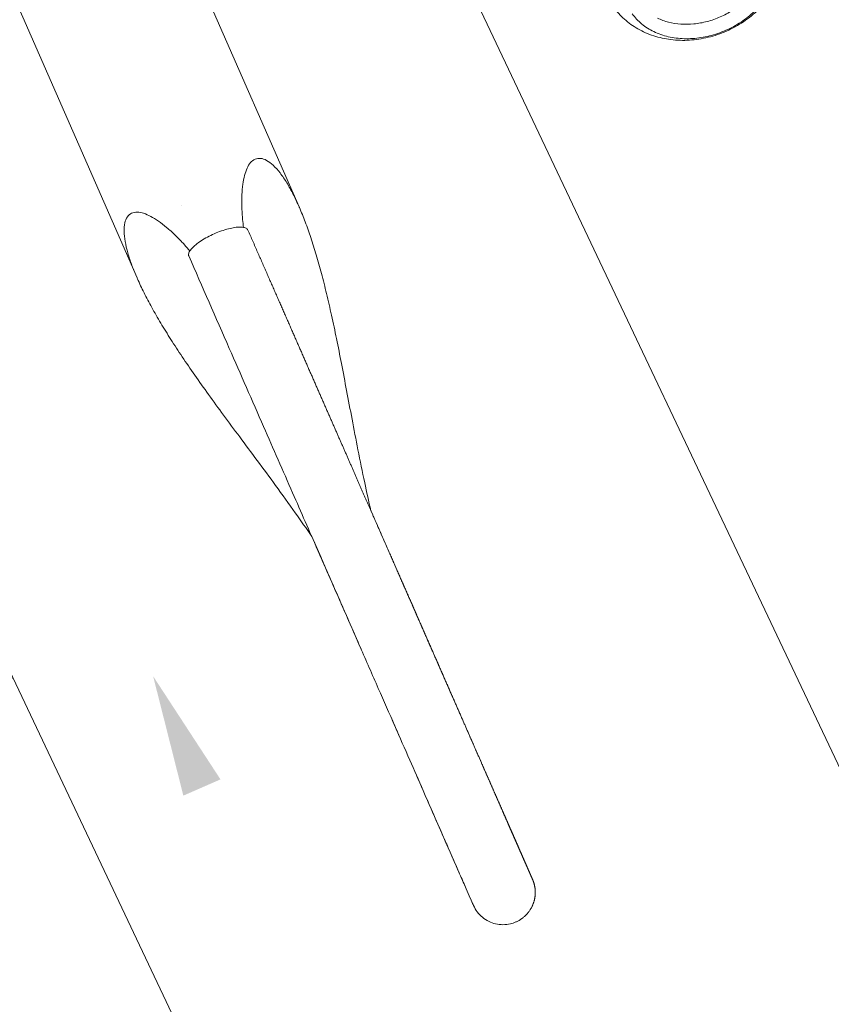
# Model space of a CAD drawing. Header units: metres. Extents: x 134157 to 138734, y 451157 to 455772.
# Tile 526 of 656: x 136622.014 to 136622.29, y 453802.396 to 453802.732. Entities that reach past the tile are written whole.
import ezdxf

# ---------------------------------------------------------------- set-up
doc = ezdxf.new("R2010")
doc.units = ezdxf.units.M
doc.layers.add('-DR-alg-hulplijnen', color=210, linetype='Continuous', plot=False)
doc.layers.add('-DR-nw-gr-arc-gras', color=7, linetype='Continuous', true_color=0xb5d5a4)
for name, color, linetype in [('-DR-nw-inr-fietsparkeren Tulip enkele beugel', 2, 'Continuous'), ('-DR-nw-maatvoering', 3, 'Continuous'), ('VELOPA-FIG25', 1, 'Continuous')]:
    doc.layers.add(name, color=color, linetype=linetype)
doc.layers.add('-DR-nw-vh-arc-sbs df bruinrood Broeder Alarmstraat', color=7, linetype='Continuous', lineweight=9, true_color=0xd8beb6)
doc.styles.add('2-5TXT', font='arial.ttf')
doc.styles.add('Drong', font='txt', dxfattribs={"height": 1.8})
doc.dimstyles.new('Drong', dxfattribs={"dimtxt": 1.8, "dimasz": 2.5, "dimexe": 0, "dimexo": 0, "dimgap": 0.9, "dimtad": 1, "dimzin": 0, "dimdsep": 46, "dimtxsty": 'Drong', "dimblk": 'dimblk-wit', "dimcen": 0, "dimse1": 1, "dimse2": 1, "dimclrd": 256, "dimclre": 1, "dimclrt": 7, "dimadec": 0, "dimazin": 0, "dimtfac": 1, "dimtmove": 0, "dimatfit": 3, "dimfxl": 1, "dimtolj": 1, "dimtzin": 0, "dimarcsym": 0})
doc.dimstyles.new('VELOPA-drukwerk', dxfattribs={"dimscale": 0, "dimtxt": 2.5, "dimasz": 2, "dimexe": 1, "dimexo": 1, "dimgap": 1, "dimtad": 1, "dimdec": 0, "dimdsep": 46, "dimtxsty": '2-5TXT', "dimcen": 8, "dimadec": 1, "dimazin": 0, "dimtfac": 1, "dimtdec": 0, "dimtmove": 0, "dimatfit": 3, "dimfxl": 1, "dimtolj": 1, "dimtzin": 0, "dimarcsym": 0})
pattern_1 = [(115.3356253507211, (136419.7180158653, 453326.2367068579), (-0.2236810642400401, -0.1059037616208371), [0.06, -0.187485]), (205.3356253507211, (136419.7180158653, 453326.2367068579), (0.1059037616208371, -0.22368106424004), [0.06, -0.187485])]

# ---------------------------------------------------------------- blocks, each defined once
blk = doc.blocks.new('*D482')
at = {"layer": '-DR-alg-hulplijnen', "color": 0, "lineweight": -2, "ltscale": 4, "transparency": 16777216}
for p, q in [((-1.268533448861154e-15, -770.7167233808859), (-1.92714493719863e-14, -1064.726652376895)), ((3625, -770.7167233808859), (3625, -1064.726652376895)), ((41.43344676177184, -1044.009928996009), (3583.566553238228, -1044.009928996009))]:
    blk.add_line(p, q, dxfattribs=at)
at = {"layer": '-DR-alg-hulplijnen', "color": 0, "ltscale": 4, "transparency": 16777216}
for points in [[(41.43344676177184, -1037.104354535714), (41.43344676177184, -1050.915503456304), (-1.800291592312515e-14, -1044.009928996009)], [(3583.566553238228, -1037.104354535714), (3583.566553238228, -1050.915503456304), (3625, -1044.009928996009)]]:
    blk.add_solid(points, dxfattribs=at)
at = {"layer": 'Defpoints', "color": 0, "ltscale": 4, "transparency": 16777216}
for p in [(0, -750), (3625, -750), (3625, -1044.009928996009)]:
    blk.add_point(p, dxfattribs=at)
at = {"layer": '-DR-alg-hulplijnen', "color": 0, "ltscale": 4, "transparency": 16777216, "insert": (1812.5, -996.8320429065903), "char_height": 51.79180845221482, "attachment_point": 5, "style": '2-5TXT'}
blk.add_mtext('\\A1;3625', dxfattribs=at)
blk = doc.blocks.new('*D481')
at = {"layer": '-DR-alg-hulplijnen', "color": 0, "lineweight": -2, "ltscale": 4, "transparency": 16777216}
for p, q in [((3645.716723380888, 3.331503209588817e-15), (4009.119275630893, 6.177109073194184e-14)), ((3988.402552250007, -41.4334467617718), (3988.402552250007, -708.5665532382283)), ((3645.716723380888, -750.0000000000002), (4009.119275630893, -750.0000000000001))]:
    blk.add_line(p, q, dxfattribs=at)
at = {"layer": '-DR-alg-hulplijnen', "color": 0, "ltscale": 4, "transparency": 16777216}
for points in [[(3981.496977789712, -41.43344676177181), (3995.308126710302, -41.4334467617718), (3988.402552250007, 5.843958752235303e-14)], [(3981.496977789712, -708.5665532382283), (3995.308126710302, -708.5665532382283), (3988.402552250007, -750.0000000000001)]]:
    blk.add_solid(points, dxfattribs=at)
at = {"layer": 'Defpoints', "color": 0, "ltscale": 4, "transparency": 16777216}
for p in [(3625.000000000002, 0), (3625.000000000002, -750.0000000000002), (3988.402552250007, -750.0000000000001)]:
    blk.add_point(p, dxfattribs=at)
at = {"layer": '-DR-alg-hulplijnen', "color": 0, "ltscale": 4, "transparency": 16777216, "insert": (3941.242330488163, -375.0000000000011), "char_height": 51.79180845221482, "attachment_point": 5, "rotation": 90, "style": '2-5TXT'}
blk.add_mtext('\\A1;750', dxfattribs=at)
blk = doc.blocks.new('dimblk-wit')
at = {"color": 7}
blk.add_line((2.842170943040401e-14, -0.3333333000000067), (-2.842170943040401e-14, 0.3333333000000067), dxfattribs=at)
blk.add_solid([(0, 0), (-0.7999999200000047, 0.1999999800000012), (-0.7999999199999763, -0.1999999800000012)], dxfattribs=at)
blk = doc.blocks.new('*D634')
at = {"layer": '-DR-nw-maatvoering', "lineweight": -2, "transparency": 16777216}
blk.add_line((136616.4696596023, 453791.6460135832), (136622.2968280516, 453806.2631956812), dxfattribs=at)
at = {"layer": 'Defpoints', "color": 0, "transparency": 16777216}
for p in [(136622.4819835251, 453806.7276496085), (136622.889603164, 453806.5651512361), (136616.6921237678, 453791.0190612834)]:
    blk.add_point(p, dxfattribs=at)
at = {"layer": '-DR-nw-maatvoering', "lineweight": -2, "transparency": 16777216, "xscale": 0.5, "yscale": 0.5, "zscale": 0.5}
for p, rotation in [((136622.481983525, 453806.7276496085), 68.26520454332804), ((136616.2845041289, 453791.1815596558), 248.2652045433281)]:
    blk.add_blockref('dimblk-wit', p, dxfattribs=dict(at, rotation=rotation))
at = {"layer": '-DR-nw-maatvoering', "color": 7, "transparency": 16777216, "insert": (136619.0454071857, 453799.089283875), "char_height": 0.36, "attachment_point": 5, "rotation": 68.26520454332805, "style": 'Drong'}
blk.add_mtext('\\A1;16.75', dxfattribs=at)
blk = doc.blocks.new('Fietsenrek Tulip enkel')
at = {"layer": 'VELOPA-FIG25', "color": 252, "linetype": 'Continuous', "lineweight": 9}
for p, q in [((298.658684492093, -344.8499999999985), (630.2552322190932, -344.8499999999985)), ((309.4598630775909, -405.1499999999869), (630.2507963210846, -405.1499999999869))]:
    blk.add_line(p, q, dxfattribs=at)
for points, start_tangent, end_tangent in [([(623.1085956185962, -362.975236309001), (622.2150253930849, -362.6181009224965), (618.5377257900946, -360.9725926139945), (615.4324675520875, -359.2727979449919), (612.9078133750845, -357.5213157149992), (610.996451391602, -355.7188084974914), (609.7693030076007, -353.8682929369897), (609.3515709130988, -351.9886879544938), (609.8926333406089, -350.1718612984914), (611.419115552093, -348.5539733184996), (613.8862791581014, -347.1894561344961), (617.2304940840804, -346.1165101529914), (621.2275092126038, -345.3817202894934), (625.6913015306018, -344.9707063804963), (630.2434380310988, -344.8499869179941)], (-0.9310904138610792, 0.3647884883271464), (0.9999999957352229, -9.235558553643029e-05)), ([(630.2434380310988, -344.8499869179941), (630.5682460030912, -344.8505678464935), (635.8394298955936, -345.0005259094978), (641.5077718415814, -345.4091434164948), (647.5858134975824, -346.0710287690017), (654.0919371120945, -346.9837572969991), (661.0486862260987, -348.1453052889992), (668.4823239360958, -349.5517247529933), (676.4228659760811, -351.1947983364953), (684.9047558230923, -353.0596304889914), (693.9686945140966, -355.1223479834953), (703.6661116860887, -357.3484173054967), (714.065781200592, -359.6916043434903), (725.2560965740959, -362.0921755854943), (734.9299721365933, -364.0195937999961)], (0.9999999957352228, -9.235558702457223e-05), (0.9822508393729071, -0.1875720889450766)), ([(629.0812565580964, -365.0520946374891), (626.4720561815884, -364.203896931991), (623.1085956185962, -362.975236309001)], (-0.9552161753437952, 0.2959088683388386), (-0.9310904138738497, 0.3647884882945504)), ([(630.4995653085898, -364.0113614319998), (630.0894004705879, -364.0777108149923), (629.2739631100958, -364.7146653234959), (628.527582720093, -365.9657673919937), (627.912531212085, -367.7049275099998), (627.4392903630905, -369.8863189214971), (627.1412687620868, -372.3970982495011), (627.0431135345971, -375)], (-0.9999999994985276, 3.166930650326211e-05), (0, -1)), ([(872.2429914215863, -364.0004512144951), (871.4931166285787, -364.0000542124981), (869.4321402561, -364.0000253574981), (865.9668989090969, -363.9997935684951), (861.1663724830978, -363.9999842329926), (855.1057197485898, -363.9999909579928), (847.8372212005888, -363.9998791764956), (839.2823724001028, -364.0001512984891), (829.3728744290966, -364.0001620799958), (818.0721323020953, -363.9998144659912), (805.4171970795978, -364.0001844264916), (791.4152382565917, -363.998548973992), (776.0161688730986, -364.0001285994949), (759.0278948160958, -364.0000092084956), (740.0685224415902, -364.0000362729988), (718.6458642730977, -363.999994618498), (693.9956133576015, -363.9999833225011), (664.8701945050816, -364.0000025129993), (630.4995657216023, -364.000002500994)], (-0.9999996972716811, 0.0007781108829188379), (-0.9999999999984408, 1.765950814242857e-06)), ([(776.9873472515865, -364.0000712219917), (765.312209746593, -363.9999653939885), (743.8571046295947, -363.9999999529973), (734.9336313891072, -364.0000654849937)], (-0.9999999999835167, 5.741668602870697e-06), (-0.9999999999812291, -6.12716366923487e-06)), ([(810.7829483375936, -364.0000404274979), (803.1118054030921, -363.9999004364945)], (-0.9999999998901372, 1.482314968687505e-05), (-0.9999999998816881, 1.538258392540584e-05)), ([(850.0260308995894, -363.9998981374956), (845.338346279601, -363.9997527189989), (836.2556908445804, -363.9999374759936), (825.7705308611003, -363.9999853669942), (824.0263019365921, -363.9999962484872)], (-0.9999999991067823, 4.226624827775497e-05), (-0.9999999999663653, -8.20179703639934e-06)), ([(856.730545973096, -364.0000669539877), (853.1773717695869, -364.0000204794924), (850.0260308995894, -363.9998981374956)], (-0.9999999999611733, -8.812121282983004e-06), (-0.9999999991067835, 4.226621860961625e-05)), ([(871.4694475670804, -364.000045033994), (871.4139717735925, -364.000025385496), (869.0702892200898, -363.9998221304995), (865.1537784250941, -363.9996671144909), (859.7983261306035, -363.9999621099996), (856.730545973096, -364.0000669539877)], (-0.9999999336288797, 0.000364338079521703), (-0.9999999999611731, -8.812155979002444e-06)), ([(872.2429914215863, -364.0004512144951), (871.4694475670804, -364.000045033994)], (-0.9999997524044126, 0.0007036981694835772), (-0.9999999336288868, 0.0003643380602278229)), ([(883.1628713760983, -375.0000000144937), (882.9785095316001, -372.9941615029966), (882.2363011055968, -370.5810662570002), (880.9634476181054, -368.4007516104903), (879.2270010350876, -366.5680747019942), (877.1184349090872, -365.1795784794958), (874.748826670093, -364.3084069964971), (872.2429914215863, -364.0004512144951)], (-0.000207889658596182, 0.9999999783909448), (-0.999973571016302, 0.007270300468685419)), ([(627.0431135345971, -375), (627.1413231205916, -377.6036120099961), (627.4393626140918, -380.1141189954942), (627.9124566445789, -382.2948046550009), (628.5276296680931, -384.0343363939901), (629.274075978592, -385.2854708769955), (630.0892778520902, -385.9222425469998), (630.4995554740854, -385.9886385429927)], (0, -1), (0.9999999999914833, 4.127184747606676e-06)), ([(871.9053827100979, -386.0000242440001), (872.0186496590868, -386.0001062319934), (872.1314808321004, -386.0000680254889), (872.2394728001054, -385.9995943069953), (872.352623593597, -385.9982075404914), (872.469788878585, -385.9955620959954), (872.6096794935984, -385.9907679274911), (872.7593012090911, -385.9836665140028), (872.9182448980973, -385.9738833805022), (873.0846190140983, -385.9611649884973), (873.2559320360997, -385.945411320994), (873.4296574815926, -385.9266701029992), (873.6048133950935, -385.9049405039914), (873.782468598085, -385.8799764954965), (873.9632663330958, -385.8515263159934), (874.1478368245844, -385.819289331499), (874.3367942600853, -385.7829140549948), (874.5307265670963, -385.7419973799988), (874.7297973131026, -385.6961773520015), (874.9335433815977, -385.6452229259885), (875.1414431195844, -385.5889368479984), (875.3529690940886, -385.5271473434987), (875.5675922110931, -385.4597091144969), (875.7848862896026, -385.3864687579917), (876.0045559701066, -385.3072437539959), (876.2263066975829, -385.2218588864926), (876.4498359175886, -385.130149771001), (876.6748334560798, -385.0319635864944), (876.9009819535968, -384.9271597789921), (877.1279573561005, -384.8156107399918), (877.3554294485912, -384.6972024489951), (877.5830624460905, -384.5718350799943), (877.8105427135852, -384.4394073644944), (878.0379350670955, -384.2995879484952), (878.2655584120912, -384.1518319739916), (878.4936867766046, -383.9955380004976), (878.7225365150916, -383.8300528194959), (878.9522602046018, -383.6546723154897), (879.1829399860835, -383.4686425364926), (879.4145805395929, -383.2711608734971), (879.6472223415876, -383.0612653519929), (879.881109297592, -382.8376294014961), (880.1163775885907, -382.5987824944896), (880.352761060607, -382.3434045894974), (880.5886089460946, -382.071559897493), (880.8218664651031, -381.783947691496), (881.0505732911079, -381.4814369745), (881.2728853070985, -381.1650663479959), (881.4870965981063, -380.836038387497), (881.6919304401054, -380.4952408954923), (881.8867776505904, -380.1426063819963), (882.0710548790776, -379.7779454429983), (882.244111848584, -379.4010859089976), (882.4052289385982, -379.0118793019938), (882.553615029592, -378.6102078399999), (882.6884056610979, -378.1959920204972), (882.8086615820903, -377.76919881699), (882.91336776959, -377.3298505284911), (883.0014330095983, -376.8780342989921), (883.071690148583, -376.413912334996), (883.1228971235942, -375.9377328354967), (883.1537389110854, -375.4498416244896), (883.1629410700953, -375)], (0.9999997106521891, -0.0007607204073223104), (-3.90510129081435e-07, 0.9999999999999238)), ([(629.0812124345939, -384.9479210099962), (626.5235794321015, -385.7785405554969), (623.1077570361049, -387.0250978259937)], (-0.9552154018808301, -0.295911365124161), (-0.9310869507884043, -0.3647973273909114)), ([(623.1077570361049, -387.0250978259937), (622.282172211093, -387.3545593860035), (618.6141333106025, -388.9897904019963), (615.511803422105, -390.6787742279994), (612.9832051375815, -392.4188048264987), (611.0595254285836, -394.2091158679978), (609.8089641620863, -396.0461268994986), (609.3506863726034, -397.9149309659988), (609.8308567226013, -399.7218948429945), (611.2801363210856, -401.339836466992), (613.7006237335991, -402.7312795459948), (617.0481344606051, -403.8383705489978), (621.0658384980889, -404.5964227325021), (625.5584077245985, -405.0217434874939), (630.2425906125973, -405.1500083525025)], (-0.9310869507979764, -0.36479732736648), (0.99999999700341, 7.741563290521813e-05)), ([(630.2425906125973, -405.1500083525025), (630.4658011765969, -405.1497307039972), (635.767115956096, -405.0031636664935), (641.4645281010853, -404.5947976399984), (647.5697844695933, -403.9309780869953), (654.1006234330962, -403.0149028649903), (661.0790582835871, -401.8492659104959), (668.5311102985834, -400.4385772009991), (676.4866384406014, -398.7915415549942), (684.9797676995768, -396.9235203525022), (694.050784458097, -394.8588074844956), (703.7504897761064, -392.6323013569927), (714.147311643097, -390.2903733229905), (725.3289978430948, -387.8927360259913), (734.9316254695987, -385.9800912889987)], (0.9999999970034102, 7.741562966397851e-05), (0.9822513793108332, 0.1875692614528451)), ([(630.4995555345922, -386.000002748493), (631.0568438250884, -386.0000059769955), (633.1263456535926, -386.0000264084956), (635.1684272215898, -386.0000554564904), (637.1836616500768, -386.0000880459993), (639.1726193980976, -386.0001201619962), (641.1358685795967, -386.0001487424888), (643.0739752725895, -386.0001715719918), (644.9875038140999, -386.000187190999), (646.877017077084, -386.0001948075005), (648.7430767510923, -386.0001942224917), (650.5862397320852, -386.0001857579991), (652.4070537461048, -386.0001701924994), (654.2060658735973, -386.0001487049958), (655.9838238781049, -386.0001228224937), (657.7408763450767, -386.0000943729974), (659.4777728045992, -386.0000654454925), (661.1950638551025, -386.0000383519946), (662.8933012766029, -386.0000155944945), (664.573039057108, -385.9999995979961), (666.2348340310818, -385.999990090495), (667.8792405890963, -385.9999852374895), (669.50674258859, -385.9999835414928), (671.1176652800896, -385.9999838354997), (672.7123135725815, -385.9999852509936), (674.2909936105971, -385.9999871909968), (675.8540127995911, -385.9999892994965), (677.4016798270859, -385.9999914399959), (678.9343046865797, -385.999993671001), (680.4521986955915, -385.9999962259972), (681.955674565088, -385.9999994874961), (683.44504654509, -386.0000034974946), (684.9206289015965, -386.0000076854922), (686.3827370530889, -386.0000115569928), (687.8316860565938, -386.0000147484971), (689.2677387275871, -386.0000170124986), (690.6910985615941, -386.0000182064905), (692.1019671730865, -386.0000182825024), (693.5005475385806, -386.0000172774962), (694.8870439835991, -386.0000153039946), (696.2616621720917, -386.0000125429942), (697.6246090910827, -386.0000092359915), (698.9760930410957, -386.0000056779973), (700.3163236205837, -386.0000022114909), (701.6455117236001, -385.9999992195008), (702.9638692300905, -385.9999969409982), (704.2716082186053, -385.999995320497), (705.5689419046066, -385.9999942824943), (706.8560848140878, -385.9999937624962), (708.1332461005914, -385.9999937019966), (709.4005792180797, -385.9999940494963), (710.6582100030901, -385.9999947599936), (711.9062651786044, -385.9999957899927), (713.1448725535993, -385.9999970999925), (714.3741610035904, -385.9999986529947), (715.5942604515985, -386.0000004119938), (716.8053018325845, -386.0000023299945), (718.007416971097, -386.0000043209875), (719.2007386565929, -386.0000062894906), (720.3854006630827, -386.0000081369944), (721.5615377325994, -386.0000097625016), (722.7292855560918, -386.0000110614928), (723.888780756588, -386.0000119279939), (725.0401608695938, -386.0000122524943), (726.1835643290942, -386.0000119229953), (727.3191304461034, -386.0000108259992), (728.4469925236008, -386.0000088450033), (729.567245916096, -386.0000058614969), (730.6799742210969, -386.0000017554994), (731.7852616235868, -385.9999964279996), (732.8831913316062, -385.999990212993), (733.9738462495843, -385.9999837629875), (735.0573100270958, -385.9999776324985), (736.1336670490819, -385.9999722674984), (737.203002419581, -385.9999680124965), (738.2654019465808, -385.999965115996), (739.3209521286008, -385.9999637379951), (740.3697401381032, -385.9999639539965), (741.411853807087, -385.9999657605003), (742.4473816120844, -385.9999690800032), (743.4764126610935, -385.9999737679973), (744.4990366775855, -385.9999796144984), (745.5153439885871, -385.9999863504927), (746.5254255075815, -385.9999936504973), (747.5293727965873, -386.0000011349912), (748.5272819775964, -386.0000081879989), (749.5193709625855, -386.0000140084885), (750.5057818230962, -386.0000179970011), (751.4865296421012, -386.0000197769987), (752.4616311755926, -386.0000191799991), (753.4311048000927, -386.0000162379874), (754.3949704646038, -386.0000111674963), (755.3532496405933, -386.0000043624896), (756.3059609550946, -385.9999965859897), (757.2530811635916, -385.9999904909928), (758.1945653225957, -385.9999885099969), (759.1303725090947, -385.9999913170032), (760.0604660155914, -385.9999979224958), (760.9848532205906, -386.0000051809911), (761.9037100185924, -386.0000079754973), (762.8172507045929, -386.0000048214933), (763.7256830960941, -385.9999988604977), (764.6292087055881, -385.9999976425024), (765.5280142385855, -386.000011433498), (766.4221813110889, -386.0000376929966), (767.311727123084, -386.0000664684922), (768.1966693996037, -386.0000900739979), (769.0770274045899, -386.0001031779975), (769.9528218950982, -386.0001027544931), (770.824065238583, -386.0000880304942), (771.6907930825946, -386.0000604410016), (772.5530724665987, -386.0000235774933), (773.4109700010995, -385.9999831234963), (774.2645347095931, -385.9999439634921), (775.113783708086, -385.9999070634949), (775.958732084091, -385.9998735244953), (776.7993965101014, -385.9998450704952), (777.6357951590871, -385.9998240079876), (778.467947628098, -385.9998131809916), (779.2958748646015, -385.9998159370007), (780.1195990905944, -385.9998360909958), (780.9391437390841, -385.9998778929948), (781.7545333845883, -385.9999459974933), (782.5657937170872, -386.0000453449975), (783.3729535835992, -386.0001752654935), (784.1760460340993, -386.0003262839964), (784.9751051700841, -386.0004891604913), (785.770165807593, -386.0006557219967), (786.5612634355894, -386.0008188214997), (787.3484341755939, -386.0009722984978), (788.1317147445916, -386.001110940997), (788.9111424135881, -386.0012304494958), (789.6867549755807, -386.0013274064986), (790.4585907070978, -386.0013992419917), (791.2266883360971, -386.0014442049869), (791.9910870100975, -386.0014613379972), (792.7518235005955, -386.0014504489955), (793.5088956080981, -386.0014120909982), (794.2622939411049, -386.001347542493), (795.0120142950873, -386.0012587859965), (795.7580534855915, -386.0011484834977), (796.5004093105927, -386.0010199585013), (797.2390805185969, -386.000877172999), (797.9740667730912, -386.0007247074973), (798.7053686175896, -386.0005677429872), (799.4329874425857, -386.0004120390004), (800.1569254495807, -386.0002639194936), (800.8771856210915, -386.0001302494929), (801.5937716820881, -386.0000184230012), (802.3066882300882, -385.9999345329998), (803.015935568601, -385.9998763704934), (803.7215117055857, -385.9998395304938), (804.4234156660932, -385.9998200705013), (805.121647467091, -385.999814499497), (805.816208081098, -385.9998197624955), (806.5070994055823, -385.9998332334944), (807.194324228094, -385.9998527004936), (807.8778861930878, -385.9998763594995), (808.5577897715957, -385.9999028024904), (809.2340402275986, -385.9999310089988), (809.9066435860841, -385.9999603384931), (810.5756066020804, -385.9999905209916), (811.2409367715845, -386.0000216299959), (811.902640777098, -386.0000532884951), (812.5607224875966, -386.0000843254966), (813.2151862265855, -386.0001136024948), (813.8660371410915, -386.0001400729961), (814.513281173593, -386.0001627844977), (815.1569250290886, -386.0001808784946), (815.7969691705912, -386.0001935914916), (816.4333966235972, -386.000200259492), (817.0661932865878, -386.0002003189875), (817.6953462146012, -386.0001933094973), (818.3208434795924, -386.0001788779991), (818.9426741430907, -386.000156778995), (819.5608282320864, -386.000126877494), (820.1752967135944, -386.0000891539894), (820.7860714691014, -386.0000437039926), (821.3931429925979, -385.9999909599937), (821.9964928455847, -385.9999338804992), (822.5961054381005, -385.9998765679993), (823.1919668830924, -385.9998224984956), (823.7840645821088, -385.9997745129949), (824.3723872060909, -385.999734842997), (824.9569246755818, -385.9997051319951), (825.5376681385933, -385.999686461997), (826.1146099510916, -385.9996793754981), (826.687743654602, -385.9996838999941), (827.2570639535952, -385.9996995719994), (827.8225666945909, -385.9997254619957), (828.3842488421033, -385.9997601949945), (828.9421084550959, -385.9998019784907), (829.4961446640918, -385.9998486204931), (830.0463576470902, -385.9998975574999), (830.5927486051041, -385.9999458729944), (831.1353183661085, -385.9999903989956), (831.6740658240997, -386.0000290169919), (832.2089984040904, -386.0000606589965), (832.740124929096, -386.0000843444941), (833.2674547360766, -386.0000991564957), (833.7909976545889, -386.0001042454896), (834.3107639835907, -386.0000988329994), (834.8267644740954, -386.0000822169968), (835.3390103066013, -386.0000537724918), (835.8475129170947, -386.0000129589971), (836.3522400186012, -385.9999618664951), (836.8531523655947, -385.9999099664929), (837.3502400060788, -385.9998658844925), (837.8435367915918, -385.9998355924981), (838.3331023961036, -385.9998225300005), (838.8189598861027, -385.9998277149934), (839.3011338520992, -385.9998498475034), (839.7796504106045, -385.9998854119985), (840.2545371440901, -385.9999287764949), (840.7258230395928, -385.9999722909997), (841.193535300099, -386.0000064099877), (841.657617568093, -386.0000247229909), (842.1180408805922, -386.0000299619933), (842.5748094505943, -386.0000257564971), (843.0279279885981, -386.0000154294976), (843.477401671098, -386.0000020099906), (843.923236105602, -385.9999882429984), (844.365437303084, -385.9999765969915), (844.8040116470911, -385.9999692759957), (845.2389658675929, -385.9999682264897), (845.6703070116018, -385.9999751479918), (846.0980424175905, -385.9999914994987), (846.5221963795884, -386.0000181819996), (846.9428431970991, -386.0000516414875), (847.3600038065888, -386.0000860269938), (847.7736922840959, -386.0001166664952), (848.1839217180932, -386.0001400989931), (848.590704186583, -386.0001540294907), (848.9940507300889, -386.0001572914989), (849.3939713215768, -386.0001498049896), (849.7904748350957, -386.0001325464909), (850.1835690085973, -386.0001075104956), (850.5732604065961, -386.0000776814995), (850.9595543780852, -386.000047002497), (851.3424550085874, -386.000020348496), (851.7219805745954, -386.0000033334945), (852.0982521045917, -385.9999973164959), (852.4712981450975, -385.9999984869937), (852.8411219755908, -386.0000034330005), (853.2077260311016, -386.0000094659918), (853.5711118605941, -386.0000146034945), (853.9312800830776, -386.0000175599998), (854.2882303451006, -386.0000177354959), (854.6419612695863, -386.0000152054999), (854.9924704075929, -386.0000107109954), (855.3397541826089, -386.0000056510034), (855.6838078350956, -386.0000020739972), (856.0246253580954, -386.0000026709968), (856.3621994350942, -386.0000107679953), (856.6965691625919, -386.0000297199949), (857.0278646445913, -386.0000573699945), (857.3560743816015, -386.0000887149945), (857.6811628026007, -386.000119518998), (858.0030936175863, -386.0001463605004), (858.3218301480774, -386.0001666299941), (858.6373352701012, -386.0001785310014), (858.9495713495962, -386.00018107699), (859.2585001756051, -386.0001740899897), (859.5640828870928, -386.000158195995), (859.8662798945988, -386.0001348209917), (860.1650507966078, -386.0001061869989), (860.4603542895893, -386.0000753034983), (860.7521480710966, -386.0000459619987), (861.0403887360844, -386.0000227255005), (861.3250432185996, -386.0000108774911), (861.6062922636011, -386.0000123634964), (861.8841857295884, -386.0000224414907), (862.1586879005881, -386.0000364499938), (862.4297622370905, -386.0000506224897), (862.6973712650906, -386.0000620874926), (862.9614764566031, -386.0000688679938), (863.2220380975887, -386.0000698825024), (863.4790151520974, -386.0000649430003), (863.7323651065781, -386.000054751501), (863.9820438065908, -386.0000408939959), (864.2280052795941, -386.0000258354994), (864.4702015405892, -386.0000129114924), (864.7085823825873, -386.000006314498), (864.9430951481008, -386.0000110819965), (865.1737331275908, -386.0000328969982), (865.4008468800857, -386.0000720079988), (865.6244917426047, -386.000121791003), (865.8446352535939, -386.0001760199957), (866.0612437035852, -386.0002293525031), (866.2742819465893, -386.0002773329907), (866.4837131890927, -386.0003163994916), (866.6894987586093, -386.0003438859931), (866.8915978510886, -386.0003580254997), (867.0899672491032, -386.000357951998), (867.2845610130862, -386.0003437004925), (867.4753301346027, -386.0003162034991), (867.6622221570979, -386.0002772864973), (867.8451807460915, -386.0002296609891), (868.0241452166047, -386.000176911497), (868.1990499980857, -386.000123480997), (868.3698240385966, -386.000074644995), (868.5364595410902, -386.0000362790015), (868.6993582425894, -386.0000099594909), (868.858571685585, -385.9999927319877), (869.0140649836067, -385.9999820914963), (869.165800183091, -385.9999762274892), (869.3137357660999, -385.9999740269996), (869.4578260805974, -385.9999750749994), (869.5980206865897, -385.9999796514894), (869.7342636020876, -385.9999887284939), (869.8666973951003, -386.0000031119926), (869.9955116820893, -386.0000200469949), (870.1206400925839, -386.0000361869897), (870.2420163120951, -386.0000489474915), (870.3595730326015, -386.0000565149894), (870.4732412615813, -386.0000578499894), (870.5829495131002, -386.0000526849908), (870.6886228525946, -386.0000415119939), (870.8875429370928, -386.0000067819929), (871.0696668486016, -385.9999695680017), (871.2352382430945, -385.9999434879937), (871.3846131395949, -385.9999361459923), (871.5182468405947, -385.999950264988), (871.6367516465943, -385.9999847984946), (871.7432779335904, -386.0000303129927), (871.8856211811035, -386.0000355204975), (871.993248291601, -385.9999588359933), (872.0980700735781, -385.9999989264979), (872.2013598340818, -385.999772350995), (872.2025413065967, -385.9997516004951)], (0.9999999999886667, -4.760948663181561e-06), (-0.002398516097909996, 0.9999971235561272)), ([(734.9351199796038, -386.0000380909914), (734.997742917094, -386.0000384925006), (735.9610602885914, -386.0000436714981), (736.9179323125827, -386.000046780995), (737.8684389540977, -386.0000476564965), (738.8126603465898, -386.0000462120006), (739.7506767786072, -386.000042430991), (740.682568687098, -386.0000363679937), (741.608416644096, -386.0000281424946), (742.5283013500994, -386.0000179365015), (743.442314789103, -386.0000059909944), (744.3505343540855, -385.9999926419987), (745.2530050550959, -385.999978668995), (746.149769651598, -385.9999650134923), (747.0408713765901, -385.9999524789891), (747.9263539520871, -385.9999417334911), (748.8062615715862, -385.9999333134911), (749.6806388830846, -385.9999276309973), (750.5495309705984, -385.9999249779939), (751.4129833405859, -385.9999255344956), (752.2710419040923, -385.9999293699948), (753.1237529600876, -385.9999364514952), (753.9711631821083, -385.9999466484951), (754.8133196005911, -385.9999597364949), (755.6502695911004, -385.9999754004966), (756.4820608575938, -385.9999932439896), (757.308743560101, -386.0000126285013), (758.1303817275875, -386.0000318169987), (758.9470444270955, -386.0000489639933), (759.7588003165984, -386.0000626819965), (760.5657176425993, -386.0000720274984), (761.3678642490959, -386.0000764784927), (762.1653075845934, -386.0000759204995), (762.9581147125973, -386.0000706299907), (763.7463506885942, -386.0000612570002), (764.5300192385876, -386.0000488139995), (765.3091307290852, -386.0000346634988), (766.0837189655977, -386.0000205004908), (766.8538179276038, -386.0000083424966), (767.6194617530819, -386.0000005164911), (768.380684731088, -385.9999996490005), (769.1375231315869, -386.0000077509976), (769.8900123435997, -386.0000224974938), (770.6381842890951, -386.0000405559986), (771.3820710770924, -386.0000591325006), (772.1217050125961, -386.0000759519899), (772.857118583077, -386.0000892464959), (773.5883444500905, -386.0000977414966), (774.3154154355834, -386.0001006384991), (775.0383645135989, -386.0000976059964), (775.7572247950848, -386.000088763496), (776.472029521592, -386.0000746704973), (777.1828120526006, -386.0000563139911), (777.8896058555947, -386.0000350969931), (778.5924444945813, -386.0000128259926), (779.2913616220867, -385.9999917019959), (779.9863897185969, -385.9999737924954), (780.6775500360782, -385.9999594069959), (781.3648600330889, -385.9999483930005), (782.0483378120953, -385.9999405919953), (782.7280020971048, -385.999935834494), (783.4038722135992, -385.9999339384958), (784.0759680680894, -385.9999347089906), (784.7443284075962, -385.9999379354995), (785.4090243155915, -385.9999433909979), (786.0700734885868, -385.9999508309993), (786.727490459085, -385.9999599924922), (787.381290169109, -385.9999705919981), (788.031487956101, -385.9999823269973), (788.6780995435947, -385.9999948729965), (789.321141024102, -386.0000078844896), (789.9606290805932, -386.0000210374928), (790.5965818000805, -386.0000341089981), (791.229017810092, -386.0000469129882), (791.8579560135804, -386.0000592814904), (792.4834155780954, -386.0000710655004), (793.105415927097, -386.0000821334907), (793.7239767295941, -386.0000923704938), (794.3391178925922, -386.0001016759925), (794.950859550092, -386.0001099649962), (795.5592220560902, -386.0001171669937), (796.1642259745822, -386.0001232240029), (796.7658920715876, -386.000128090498), (797.3642413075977, -386.0001317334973), (797.9592948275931, -386.000134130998), (798.5510739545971, -386.0001352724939), (799.1396001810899, -386.0001351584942), (799.724895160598, -386.0001337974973), (800.3069807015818, -386.0001312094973), (800.8858787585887, -386.0001274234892), (801.4616114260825, -386.0001224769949), (802.0342009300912, -386.0001164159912), (802.6036696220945, -386.0001092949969), (803.1700399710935, -386.0001011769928), (803.733334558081, -386.0000921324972), (804.2935760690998, -386.0000822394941), (804.8507862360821, -386.0000715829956), (805.4049747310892, -386.0000602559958), (805.9561519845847, -386.0000483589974), (806.5043302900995, -386.0000359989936), (807.0495221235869, -386.0000232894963), (807.5917401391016, -386.0000103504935), (808.1309971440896, -385.9999973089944), (808.6673047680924, -385.9999843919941), (809.2006740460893, -385.9999720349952), (809.7311165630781, -385.9999606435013), (810.2586441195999, -385.9999505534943), (810.7832687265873, -385.9999420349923), (811.3050025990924, -385.9999352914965), (811.8238581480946, -385.9999304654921), (812.3398479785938, -385.9999276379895), (812.8529848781, -385.9999268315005), (813.3632818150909, -385.9999280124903), (813.8707519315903, -385.9999310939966), (814.375408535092, -385.9999359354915), (814.8772650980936, -385.9999423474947), (815.3763352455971, -385.9999500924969), (815.8726327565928, -385.9999588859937), (816.366171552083, -385.9999683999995), (816.856965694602, -385.9999782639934), (817.3450293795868, -385.9999880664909), (817.8303766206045, -385.9999973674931), (818.3130198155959, -386.0000059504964), (818.7929736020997, -386.0000138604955), (819.2702531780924, -386.0000211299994), (819.7448738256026, -386.0000277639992), (820.2168509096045, -386.0000337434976), (820.6861998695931, -386.0000390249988), (821.1529362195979, -386.0000435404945), (821.6170755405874, -386.0000472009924), (822.0786334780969, -386.0000498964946), (822.5376257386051, -386.0000514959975), (822.9940680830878, -386.0000518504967), (823.4479763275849, -386.0000507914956), (823.8993663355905, -386.0000481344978), (824.3482540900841, -386.0000436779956), (824.79466983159, -386.0000372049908), (825.2386375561, -386.0000284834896), (825.6801695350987, -386.0000172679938), (826.1192781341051, -386.000003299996), (826.5559725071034, -385.9999864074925), (826.9902548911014, -385.9999673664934), (827.4221353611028, -385.9999473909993), (827.8516246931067, -385.9999275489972), (828.2787338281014, -385.9999087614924), (828.703473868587, -385.9998918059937), (829.125856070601, -385.9998773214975), (829.5458918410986, -385.9998658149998), (829.9635927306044, -385.9998576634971), (830.3789704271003, -385.9998531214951), (830.7920367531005, -385.9998523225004), (831.2028036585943, -385.9998552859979), (831.611283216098, -385.9998619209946), (832.0174876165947, -385.9998720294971), (832.4214291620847, -385.999885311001), (832.8231202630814, -385.9999013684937), (833.2225734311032, -385.9999197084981), (833.6198012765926, -385.9999397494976), (834.0148165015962, -385.999960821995), (834.4076318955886, -385.9999821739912), (834.7982603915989, -386.0000029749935), (835.1867170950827, -386.0000223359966), (835.5730195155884, -386.0000394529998), (835.9571851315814, -386.0000536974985), (836.3392312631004, -386.0000646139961), (836.7191750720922, -386.0000719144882), (837.0970335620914, -386.0000754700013), (837.4728235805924, -386.0000753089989), (837.8465618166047, -386.0000716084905), (838.2182648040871, -386.0000646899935), (838.5879489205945, -386.0000550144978), (838.9556303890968, -386.000043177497), (839.3213252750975, -386.0000299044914), (839.6850494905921, -386.0000160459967), (840.0468187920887, -386.000002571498), (840.4066487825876, -385.9999905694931), (840.7645549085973, -385.9999812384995), (841.1205524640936, -385.9999758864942), (841.4746565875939, -385.9999759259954), (841.8268822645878, -385.9999828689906), (842.1772443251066, -385.9999983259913), (842.5257871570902, -386.0000232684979), (842.8725493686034, -386.0000551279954), (843.21752307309, -386.0000905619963), (843.5607047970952, -386.0001266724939), (843.9020842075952, -386.0001609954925), (844.2416509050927, -386.0001914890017), (844.5793946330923, -386.0002165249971), (844.9153052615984, -386.0002348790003), (845.2493727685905, -386.0002457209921), (845.5815872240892, -386.0002486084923), (845.9119387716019, -386.0002434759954), (846.2404176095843, -386.000230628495), (846.567013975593, -386.000210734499), (846.8917181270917, -386.0001848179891), (847.2145203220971, -386.0001542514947), (847.5354108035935, -386.0001207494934), (847.8543797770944, -386.0000863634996), (848.1714173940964, -386.0000534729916), (848.4865137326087, -386.0000247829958), (848.7996755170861, -386.00000311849), (849.1109593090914, -385.999988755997), (849.4203605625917, -385.9999800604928), (849.7278678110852, -385.9999755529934), (850.0334697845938, -385.9999739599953), (850.3371553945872, -385.9999742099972), (850.6389137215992, -385.9999754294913), (850.9387340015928, -385.9999769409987), (851.2366056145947, -385.9999782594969), (851.5325180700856, -385.9999790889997), (851.8264609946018, -385.9999793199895), (852.1184241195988, -385.9999790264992), (852.4083972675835, -385.9999784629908), (852.696370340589, -385.9999780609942), (852.9823333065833, -385.9999784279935), (853.2662761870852, -385.9999803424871), (853.5481890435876, -385.9999847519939), (853.8280619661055, -385.9999927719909), (854.1058850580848, -386.0000056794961), (854.3816627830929, -386.0000248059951), (854.6554607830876, -386.000049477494), (854.9272804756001, -386.000077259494), (855.1971123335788, -386.000105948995), (855.4649467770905, -386.0001336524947), (855.7307741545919, -386.0001587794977), (855.9945847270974, -386.0001800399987), (856.2563686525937, -386.0001964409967), (856.5161159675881, -386.0002072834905), (856.7738165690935, -386.0002121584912), (857.0294601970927, -386.0002109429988), (857.2830364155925, -386.0002037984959), (857.5345345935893, -386.0001911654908), (857.7839438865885, -386.0001737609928), (858.0312532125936, -386.0001525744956), (858.2764512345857, -386.0001288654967), (858.5195263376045, -386.0001041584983), (858.7604666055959, -386.0000802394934), (858.9992597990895, -386.0000591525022), (859.2358933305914, -386.0000431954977), (859.4703567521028, -386.0000349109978), (859.702752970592, -386.0000355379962), (859.9331190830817, -386.0000428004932), (860.1614352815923, -386.000054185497), (860.3876858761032, -386.0000675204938), (860.6118551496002, -386.0000809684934), (860.8339273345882, -386.0000930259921), (861.0538865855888, -386.0001025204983), (861.2717169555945, -386.0001086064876), (861.4874023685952, -386.0001107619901), (861.7009265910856, -386.000108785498), (861.912273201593, -386.0001027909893), (862.1214255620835, -386.0000932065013), (862.3283667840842, -386.0000807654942), (862.533079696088, -386.0000665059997), (862.7355468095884, -386.000051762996), (862.9357502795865, -386.0000381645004), (863.133671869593, -386.0000276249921), (863.3292929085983, -386.0000223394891), (863.5225942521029, -386.0000247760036), (863.7135572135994, -386.0000376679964), (863.9023347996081, -386.0000625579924), (864.0890393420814, -386.0000966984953), (864.2736578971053, -386.000136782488), (864.4561773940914, -386.0001798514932), (864.6365845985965, -386.0002232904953), (864.8148660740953, -386.0002648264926), (864.9910081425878, -386.0003025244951), (865.1649968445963, -386.0003347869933), (865.33681789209, -386.0003603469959), (865.5064566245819, -386.0003782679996), (865.6738979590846, -386.0003879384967), (865.8391263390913, -386.0003890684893), (866.0021256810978, -386.0003816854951), (866.1628793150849, -386.0003661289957), (866.3213692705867, -386.0003430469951), (866.477573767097, -386.0003133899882), (866.6314711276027, -386.0002784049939), (866.7830391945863, -386.0002396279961), (866.9322550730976, -386.0001988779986), (867.0790950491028, -386.0001582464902), (867.2235345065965, -386.0001200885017), (867.3655478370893, -386.0000870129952), (867.5051083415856, -386.0000618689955), (867.6422460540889, -386.0000475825), (867.7772507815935, -386.0000442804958), (867.9101603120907, -386.0000495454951), (868.0409673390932, -386.0000610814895), (868.1696645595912, -386.0000768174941), (868.296244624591, -386.0000949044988), (868.4207000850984, -386.0001137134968), (868.5430233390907, -386.0001318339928), (868.6632065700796, -386.0001480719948), (868.7812416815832, -386.0001614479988), (868.8971202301, -386.0001711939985), (869.0108333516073, -386.0001767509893), (869.1223716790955, -386.0001777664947), (869.231725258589, -386.0001740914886), (869.3388834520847, -386.0001657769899), (869.4438348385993, -386.0001530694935), (869.6470669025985, -386.0001164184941), (869.8413098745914, -386.0000698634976), (870.0264312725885, -386.0000219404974), (870.2022722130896, -385.9999837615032), (870.3690461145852, -385.999967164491), (870.5278478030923, -385.9999705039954), (870.6788233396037, -385.9999847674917), (870.8220365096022, -386.0000022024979), (870.9575196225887, -386.0000164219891), (871.0853116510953, -386.0000224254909), (871.2054570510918, -386.0000166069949), (871.3176596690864, -385.9999977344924), (871.4212413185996, -385.9999727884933)], (0.9999999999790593, -6.47160671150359e-06), (0.9999999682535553, 0.0002519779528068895)), ([(610.2887177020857, -594.5564594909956), (615.6220910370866, -592.8902625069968), (620.6459676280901, -590.0230522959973), (625.2485781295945, -585.8795119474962), (628.9778724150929, -580.768551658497), (631.7345794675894, -574.8213707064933), (633.3589334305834, -568.3905914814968), (633.8143828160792, -561.7729666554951), (633.113692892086, -555.2297761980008), (631.3107934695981, -549.0405675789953), (628.4763419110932, -543.4060419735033), (624.8311787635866, -538.6656988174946), (620.4024996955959, -534.8034097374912), (615.5598805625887, -532.0827552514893), (610.2887177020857, -530.4435405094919)], (0.9812745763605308, 0.1926141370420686), (-0.9812745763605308, 0.1926141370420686)), ([(615.508656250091, -589.4341447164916), (619.9674933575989, -587.9043890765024), (624.0628879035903, -585.1679985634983), (627.6003205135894, -581.3549437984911), (630.4117733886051, -576.6463338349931), (632.3637106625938, -571.2658140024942), (633.3634209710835, -565.4689434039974), (633.3634209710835, -559.5310565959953), (632.3637106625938, -553.7341859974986), (630.4117733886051, -548.3536661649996), (627.6003205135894, -543.6450562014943), (624.0628879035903, -539.8320014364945), (619.9674933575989, -537.0956109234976), (615.508656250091, -535.5658552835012)], (0.98127457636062, 0.1926141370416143), (-0.98127457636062, 0.1926141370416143)), ([(620.3389957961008, -582.1396814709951), (623.065249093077, -579.3370231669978), (625.3727333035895, -575.7969751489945), (627.1019413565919, -571.7106867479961), (628.1771661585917, -567.2406108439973), (628.548699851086, -562.5651140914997), (628.1963451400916, -557.882092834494), (627.1352986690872, -553.391675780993), (625.4113544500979, -549.2762458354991), (623.0990225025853, -545.7054523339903), (620.3390446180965, -542.860358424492)], (0.7680787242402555, 0.6403554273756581), (-0.7680772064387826, 0.6403572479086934))]:
    blk.add_spline(points, degree=3, dxfattribs=dict(at, start_tangent=start_tangent, end_tangent=end_tangent))
at = {"layer": '-DR-alg-hulplijnen', "ltscale": 4}
dim = blk.add_linear_dim(base=(3988.402552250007, -750.0000000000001), p1=(3625, 0), p2=(3625, -750), angle=90, dimstyle='VELOPA-drukwerk', override={"dimscale": 20.71672338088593}, dxfattribs=at)
dim.commit()
dim.dimension.update_dxf_attribs({"geometry": '*D481', "text_midpoint": (3941.242330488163, -375.0000000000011)})
dim = blk.add_linear_dim(base=(3625, -1044.009928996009), p1=(0, -750), p2=(3625, -750), dimstyle='VELOPA-drukwerk', override={"dimscale": 20.71672338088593}, dxfattribs=at)
dim.commit()
dim.dimension.update_dxf_attribs({"geometry": '*D482', "text_midpoint": (1812.5, -996.8320429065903)})

msp = doc.modelspace()

# ---------------------------------------------------------------- hatches: boundary and pattern name
at = {"layer": '-DR-nw-gr-arc-gras', "transparency": 33554687}
h = msp.add_hatch(dxfattribs=at)
h.set_pattern_fill('AGR-BOLLEN', color=256, scale=0.1, pattern_type=2)
h.set_pattern_definition(pattern_1)
edge = h.paths.add_edge_path()
edge.add_arc((-7000776.809524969, 3043164.567559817), 7592527.997363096, 340.0567505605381, 340.0572256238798)
edge.add_line((136455.7815594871, 453494.2542758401), (136455.1236032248, 453494.4934109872))
edge.add_arc((380495.2223584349, 364992.5484406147), 259592.3035530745, 160.0666568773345, 160.0804453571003)
edge.add_line((136433.832290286, 453435.7615323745), (136433.813485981, 453435.768343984))
edge.add_line((136433.813485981, 453435.768343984), (136432.1794965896, 453431.2550945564))
edge.add_line((136432.1794965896, 453431.2550945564), (136432.198303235, 453431.2482893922))
edge.add_line((136432.198303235, 453431.2482893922), (136431.6776287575, 453429.8696050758))
edge.add_line((136431.6776287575, 453429.8696050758), (136432.3363505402, 453429.6312341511))
edge.add_line((136432.3363505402, 453429.6312341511), (136434.3092713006, 453435.0765756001))
h = msp.add_hatch(dxfattribs=at)
h.set_pattern_fill('AGR-BOLLEN', color=256, scale=0.1, pattern_type=2)
h.set_pattern_definition(pattern_1)
edge = h.paths.add_edge_path()
edge.add_line((136644.2753070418, 454017.4218487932), (136643.9350728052, 454016.4814706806))
edge.add_line((136643.9350728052, 454016.4814706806), (136643.8839339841, 454016.3403207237))
edge.add_line((136643.8839339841, 454016.3403207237), (136644.542212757, 454016.1016536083))
edge.add_arc((1711333.983143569, -116117.4265426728), 1674723.581774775, 160.0956720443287, 160.096657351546, ccw=False)
edge.add_line((136654.3469492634, 454043.1812754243), (136653.6888597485, 454043.419891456))
edge.add_line((136653.6888597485, 454043.419891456), (136653.6378049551, 454043.2789838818))
edge.add_line((136653.6378049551, 454043.2789838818), (136653.2975354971, 454042.3386559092))
edge.add_line((136653.2975354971, 454042.3386559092), (136644.2753070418, 454017.4218487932))
at = {"layer": '-DR-nw-vh-arc-sbs df bruinrood Broeder Alarmstraat', "transparency": 33554687}
h = msp.add_hatch(dxfattribs=at)
h.set_pattern_fill('AVH-SBS_DIKFORMAAT_KEPER', color=256, scale=3.5, angle=45, pattern_type=2)
h.set_pattern_definition([(115.3356253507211, (136419.7180158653, 453326.2367068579), (-0.321614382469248, 0.1149290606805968), [0.9660000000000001, -0.483]), (25.33562535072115, (136419.0632007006, 453325.9266788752), (-0.321614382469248, 0.1149290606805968), [0.966, -0.483]), (115.3356253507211, (136419.3505233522, 453326.7307148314), (-0.321614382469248, 0.1149290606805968), [0, -1.449]), (115.3356253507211, (136419.3389369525, 453326.1908287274), (-0.321614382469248, 0.1149290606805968), [0, -1.449])])
h.paths.add_polyline_path([(136622.8075498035, 453806.5944730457), (136616.6100704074, 453791.048383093), (136618.5044023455, 453790.3142710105), (136624.631343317, 453805.9024352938)])

# ---------------------------------------------------------------- block references
at = {"layer": '-DR-nw-inr-fietsparkeren Tulip enkele beugel', "xscale": -0.001, "yscale": 0.001, "zscale": 0.001, "rotation": 113.6629406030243}
for p in [(136622.6375642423, 453806.0609960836), (136622.2515752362, 453805.0728744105), (136621.8679794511, 453804.0783946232), (136621.4848570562, 453803.0826029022), (136621.1029144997, 453802.0889609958)]:
    msp.add_blockref('Fietsenrek Tulip enkel', p, dxfattribs=at)

# ---------------------------------------------------------------- dimensions: what is measured, and where the dimension line sits
at = {"layer": '-DR-nw-maatvoering'}
dim = msp.add_aligned_dim(p1=(136616.6921237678, 453791.0190612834), p2=(136622.889603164, 453806.5651512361), distance=0.4388160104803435, dimstyle='Drong', override={"dimrnd": 0.05, "dimtfill": 0}, dxfattribs=at)
dim.commit()
dim.dimension.update_dxf_attribs({"geometry": '*D634', "text_midpoint": (136619.0454071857, 453799.089283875)})

doc.saveas('drawing.dxf')
